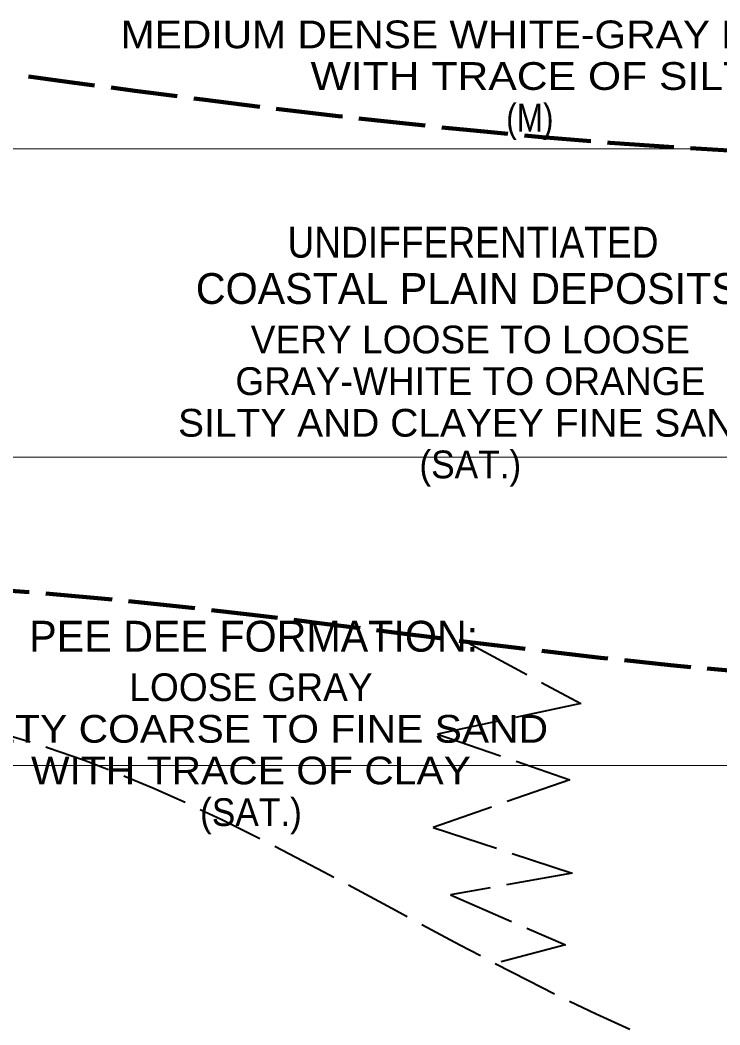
# Model space of a CAD drawing. Extents: x -76 to 974, y -1080 to -735.
# Drawn here: x 425.27 to 447.97, y -960.5 to -927.92 of the extents above; entities that cross this region are included whole.
import ezdxf
from ezdxf.enums import TextEntityAlignment as Align

# ---------------------------------------------------------------- set-up
doc = ezdxf.new("R2010")
doc.units = 0
doc.header["$LTSCALE"] = 0.36
doc.linetypes.add('LONG_DASHED', pattern=[7.5, 6, -1.5])
doc.layers.add('28', color=7, linetype='LONG_DASHED', lineweight=60)
doc.layers.add('7', color=7, linetype='Continuous', lineweight=13)
doc.layers.add('29', color=7, linetype='Continuous')

msp = doc.modelspace()

# ---------------------------------------------------------------- linework, layer by layer
at = {"layer": '28', "lineweight": 40}
msp.add_lwpolyline([(439.8005, -948.1136), (443.4551, -950.08), (438.8061, -951.0669), (443.1029, -952.5472), (438.6652, -954.098), (443.1733, -955.5783), (439.2287, -956.2832), (442.962, -957.9045), (440.4773, -958.551)], dxfattribs=at)
at = {"layer": '28', "lineweight": 100}
for points in [[(420.1974, -929), (455.43, -932.39), (459.1974, -932.39), (461.6974, -932.39), (462.4745, -932.39)], [(404.5082, -946.2465), (412.93, -946.1789), (416.6974, -946.1789), (419.1974, -946.1789), (455.43, -949.39), (459.1974, -949.39), (461.6974, -949.39), (475.1025, -949.549)]]:
    msp.add_spline(points, degree=3, dxfattribs=at)
at = {"layer": '28', "lineweight": 40}
msp.add_spline([(404.6517, -950.267), (412.93, -950.1789), (416.6974, -950.1789), (419.1974, -950.1789), (455.43, -963.39), (459.1974, -963.39), (461.6974, -963.39), (475.3894, -963.1901)], degree=3, dxfattribs=at)
at = {"layer": '7'}
for p, q in [((419.1974, -932.09), (459.1974, -932.09)), ((419.1974, -942.09), (459.1974, -942.09)), ((419.1974, -952.09), (459.1974, -952.09))]:
    msp.add_line(p, q, dxfattribs=at)

# ---------------------------------------------------------------- texts
at = {"layer": '29'}
for s, height, width, p in [('MEDIUM DENSE WHITE-GRAY FINE SAND', 0.9, 1.1, (441.8038, -928.8342)), ('WITH TRACE OF SILT', 0.9, 1.15, (441.8038, -930.1842)), ('(M)', 0.9, 0.85, (441.8038, -931.5342)), ('UNDIFFERENTIATED', 1, 0.9, (439.9598, -935.6228)), ('SILTY AND CLAYEY FINE SAND', 0.9, 1.05, (439.8716, -941.4261)), ('(SAT.)', 0.9, 0.95, (439.8717, -942.7761)), ('SILTY COARSE TO FINE SAND', 0.9, 1.1, (432.7567, -951.3492)), ('WITH TRACE OF CLAY', 0.9, 1.1, (432.7567, -952.6992)), ('(SAT.)', 0.9, 0.95, (432.7568, -954.0492))]:
    msp.add_text(s, height=height, dxfattribs=dict(at, width=width)).set_placement(p, align=Align.CENTER)
for s, height, p in [('COASTAL PLAIN DEPOSITS:', 1, (439.9598, -937.1228)), ('VERY LOOSE TO LOOSE', 0.9, (439.8716, -938.7261)), ('GRAY-WHITE TO ORANGE', 0.9, (439.8716, -940.0761)), ('PEE DEE FORMATION:', 1, (432.8449, -948.396)), ('LOOSE GRAY', 0.9, (432.7568, -949.9992))]:
    msp.add_text(s, height=height, dxfattribs=at).set_placement(p, align=Align.CENTER)

doc.saveas('drawing.dxf')
